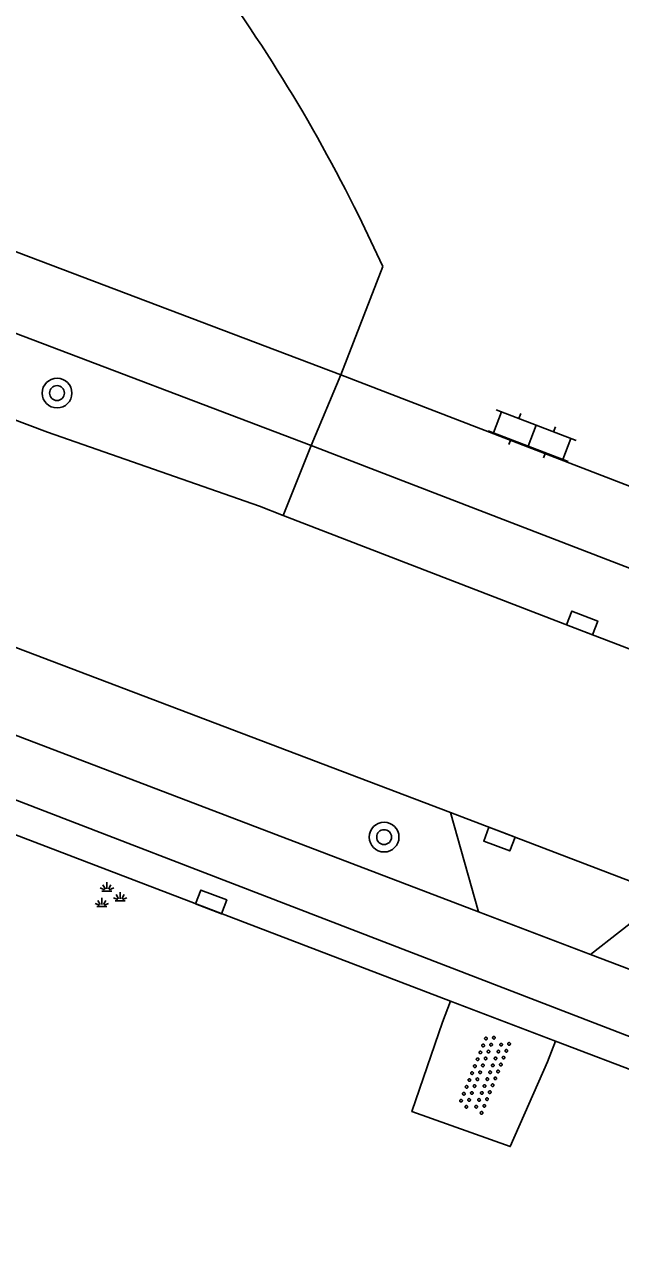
# Model space of a CAD drawing. Extents: x 136000 to 141014, y 402000 to 403500.
# Drawn here: x 137769.36 to 137785.38, y 402647.04 to 402680.38 of the extents above; entities that cross this region are included whole.
import ezdxf

# ---------------------------------------------------------------- set-up
doc = ezdxf.new("R2010")
doc.units = 0
for name, color, linetype in [('gg-knt-onverhard', 7, 'Continuous'), ('gg-knt-verharding', 7, 'Continuous'), ('gg-kwrk-duiker nz buis', 7, 'Continuous'), ('gt-grn-vlakafsluiter', 7, 'Continuous'), ('gt-grn-weggrens', 7, 'Continuous'), ('gt-symb-boom', 7, 'Continuous'), ('gt-symb-groenvak', 7, 'Continuous'), ('gt-symb-klinker verharding', 7, 'Continuous'), ('gt-symb-kolk', 7, 'Continuous'), ('gt-symb-overige verharding', 7, 'Continuous')]:
    doc.layers.add(name, color=color, linetype=linetype)

# ---------------------------------------------------------------- blocks, each defined once
blk = doc.blocks.new('gt0-BOOM')
at = {"layer": 'gt-symb-boom'}
for radius in [0.4, 0.2]:
    blk.add_circle((0, 0), radius, dxfattribs=at)
blk = doc.blocks.new('gt0-KL1')
at = {"layer": 'gt-symb-klinker verharding'}
for p, q in [((-0.5, 0.3), (-0.5, 0.45)), ((0.5, 0.3), (0.5, 0.45)), ((-1.15, 0.3), (1.15, 0.3)), ((-1, -0.3), (-1, 0.3)), ((0, -0.3), (0, 0.3)), ((1, -0.3), (1, 0.3)), ((-1.15, -0.3), (1.15, -0.3)), ((-0.5, -0.45), (-0.5, -0.3)), ((0.5, -0.45), (0.5, -0.3))]:
    blk.add_line(p, q, dxfattribs=at)
blk = doc.blocks.new('gt0-KOLK')
at = {"layer": 'gt-symb-kolk'}
blk.add_lwpolyline([(0, 0), (0.375, 0), (0.375, 0.4), (-0.375, 0.4), (-0.375, 0), (0, 0)], dxfattribs=at)
blk = doc.blocks.new('gt0-OVH')
at = {"layer": 'gt-symb-overige verharding'}
for points in [[(-0.972, 0.298), (-0.967, 0.308), (-0.965, 0.319), (-0.966, 0.33), (-0.971, 0.34), (-0.978, 0.348), (-0.988, 0.353), (-0.999, 0.355), (-1.01, 0.354), (-1.02, 0.349), (-1.028, 0.342), (-1.033, 0.332), (-1.035, 0.321), (-1.034, 0.31), (-1.029, 0.3), (-1.022, 0.292), (-1.012, 0.287), (-1.001, 0.285), (-0.99, 0.286), (-0.98, 0.291)], [(-0.772, 0.298), (-0.767, 0.308), (-0.765, 0.319), (-0.766, 0.33), (-0.771, 0.34), (-0.778, 0.348), (-0.788, 0.353), (-0.799, 0.355), (-0.81, 0.354), (-0.82, 0.349), (-0.828, 0.342), (-0.833, 0.332), (-0.835, 0.321), (-0.834, 0.31), (-0.829, 0.3), (-0.822, 0.292), (-0.812, 0.287), (-0.801, 0.285), (-0.79, 0.286), (-0.78, 0.291)], [(-0.572, 0.298), (-0.567, 0.308), (-0.565, 0.319), (-0.566, 0.33), (-0.571, 0.34), (-0.578, 0.348), (-0.588, 0.353), (-0.599, 0.355), (-0.61, 0.354), (-0.62, 0.349), (-0.628, 0.342), (-0.633, 0.332), (-0.635, 0.321), (-0.634, 0.31), (-0.629, 0.3), (-0.622, 0.292), (-0.612, 0.287), (-0.601, 0.285), (-0.59, 0.286), (-0.58, 0.291)], [(-0.372, 0.298), (-0.367, 0.308), (-0.365, 0.319), (-0.366, 0.33), (-0.371, 0.34), (-0.378, 0.348), (-0.388, 0.353), (-0.399, 0.355), (-0.41, 0.354), (-0.42, 0.349), (-0.428, 0.342), (-0.433, 0.332), (-0.435, 0.321), (-0.434, 0.31), (-0.429, 0.3), (-0.422, 0.292), (-0.412, 0.287), (-0.401, 0.285), (-0.39, 0.286), (-0.38, 0.291)], [(-0.172, 0.298), (-0.167, 0.308), (-0.165, 0.319), (-0.166, 0.33), (-0.171, 0.34), (-0.178, 0.348), (-0.188, 0.353), (-0.199, 0.355), (-0.21, 0.354), (-0.22, 0.349), (-0.228, 0.342), (-0.233, 0.332), (-0.235, 0.321), (-0.234, 0.31), (-0.229, 0.3), (-0.222, 0.292), (-0.212, 0.287), (-0.201, 0.285), (-0.19, 0.286), (-0.18, 0.291)], [(0.028, 0.298), (0.033, 0.308), (0.035, 0.319), (0.034, 0.33), (0.029, 0.34), (0.022, 0.348), (0.012, 0.353), (0.001, 0.355), (-0.01, 0.354), (-0.02, 0.349), (-0.028, 0.342), (-0.033, 0.332), (-0.035, 0.321), (-0.034, 0.31), (-0.029, 0.3), (-0.022, 0.292), (-0.012, 0.287), (-0.001, 0.285), (0.01, 0.286), (0.02, 0.291)], [(0.228, 0.298), (0.233, 0.308), (0.235, 0.319), (0.234, 0.33), (0.229, 0.34), (0.222, 0.348), (0.212, 0.353), (0.201, 0.355), (0.19, 0.354), (0.18, 0.349), (0.172, 0.342), (0.167, 0.332), (0.165, 0.321), (0.166, 0.31), (0.171, 0.3), (0.178, 0.292), (0.188, 0.287), (0.199, 0.285), (0.21, 0.286), (0.22, 0.291)], [(0.428, 0.298), (0.433, 0.308), (0.435, 0.319), (0.434, 0.33), (0.429, 0.34), (0.422, 0.348), (0.412, 0.353), (0.401, 0.355), (0.39, 0.354), (0.38, 0.349), (0.372, 0.342), (0.367, 0.332), (0.365, 0.321), (0.366, 0.31), (0.371, 0.3), (0.378, 0.292), (0.388, 0.287), (0.399, 0.285), (0.41, 0.286), (0.42, 0.291)], [(0.628, 0.298), (0.633, 0.308), (0.635, 0.319), (0.634, 0.33), (0.629, 0.34), (0.622, 0.348), (0.612, 0.353), (0.601, 0.355), (0.59, 0.354), (0.58, 0.349), (0.572, 0.342), (0.567, 0.332), (0.565, 0.321), (0.566, 0.31), (0.571, 0.3), (0.578, 0.292), (0.588, 0.287), (0.599, 0.285), (0.61, 0.286), (0.62, 0.291)], [(0.828, 0.298), (0.833, 0.308), (0.835, 0.319), (0.834, 0.33), (0.829, 0.34), (0.822, 0.348), (0.812, 0.353), (0.801, 0.355), (0.79, 0.354), (0.78, 0.349), (0.772, 0.342), (0.767, 0.332), (0.765, 0.321), (0.766, 0.31), (0.771, 0.3), (0.778, 0.292), (0.788, 0.287), (0.799, 0.285), (0.81, 0.286), (0.82, 0.291)], [(1.028, 0.298), (1.033, 0.308), (1.035, 0.319), (1.034, 0.33), (1.029, 0.34), (1.022, 0.348), (1.012, 0.353), (1.001, 0.355), (0.99, 0.354), (0.98, 0.349), (0.972, 0.342), (0.967, 0.332), (0.965, 0.321), (0.966, 0.31), (0.971, 0.3), (0.978, 0.292), (0.988, 0.287), (0.999, 0.285), (1.01, 0.286), (1.02, 0.291)], [(-0.872, 0.106), (-0.867, 0.116), (-0.865, 0.126), (-0.866, 0.137), (-0.871, 0.147), (-0.878, 0.156), (-0.888, 0.161), (-0.899, 0.163), (-0.91, 0.162), (-0.92, 0.157), (-0.928, 0.15), (-0.933, 0.14), (-0.935, 0.129), (-0.934, 0.118), (-0.929, 0.108), (-0.922, 0.1), (-0.912, 0.095), (-0.901, 0.092), (-0.89, 0.094), (-0.88, 0.098)], [(-0.672, 0.106), (-0.667, 0.116), (-0.665, 0.126), (-0.666, 0.137), (-0.671, 0.147), (-0.678, 0.156), (-0.688, 0.161), (-0.699, 0.163), (-0.71, 0.162), (-0.72, 0.157), (-0.728, 0.15), (-0.733, 0.14), (-0.735, 0.129), (-0.734, 0.118), (-0.729, 0.108), (-0.722, 0.1), (-0.712, 0.095), (-0.701, 0.092), (-0.69, 0.094), (-0.68, 0.098)], [(-0.472, 0.106), (-0.467, 0.116), (-0.465, 0.126), (-0.466, 0.137), (-0.471, 0.147), (-0.478, 0.156), (-0.488, 0.161), (-0.499, 0.163), (-0.51, 0.162), (-0.52, 0.157), (-0.528, 0.15), (-0.533, 0.14), (-0.535, 0.129), (-0.534, 0.118), (-0.529, 0.108), (-0.522, 0.1), (-0.512, 0.095), (-0.501, 0.092), (-0.49, 0.094), (-0.48, 0.098)], [(-0.272, 0.106), (-0.267, 0.116), (-0.265, 0.126), (-0.266, 0.137), (-0.271, 0.147), (-0.278, 0.156), (-0.288, 0.161), (-0.299, 0.163), (-0.31, 0.162), (-0.32, 0.157), (-0.328, 0.15), (-0.333, 0.14), (-0.335, 0.129), (-0.334, 0.118), (-0.329, 0.108), (-0.322, 0.1), (-0.312, 0.095), (-0.301, 0.092), (-0.29, 0.094), (-0.28, 0.098)], [(-0.072, 0.106), (-0.067, 0.116), (-0.065, 0.126), (-0.066, 0.137), (-0.071, 0.147), (-0.078, 0.156), (-0.088, 0.161), (-0.099, 0.163), (-0.11, 0.162), (-0.12, 0.157), (-0.128, 0.15), (-0.133, 0.14), (-0.135, 0.129), (-0.134, 0.118), (-0.129, 0.108), (-0.122, 0.1), (-0.112, 0.095), (-0.101, 0.092), (-0.09, 0.094), (-0.08, 0.098)], [(0.128, 0.106), (0.133, 0.116), (0.135, 0.126), (0.134, 0.137), (0.129, 0.147), (0.122, 0.156), (0.112, 0.161), (0.101, 0.163), (0.09, 0.162), (0.08, 0.157), (0.072, 0.15), (0.067, 0.14), (0.065, 0.129), (0.066, 0.118), (0.071, 0.108), (0.078, 0.1), (0.088, 0.095), (0.099, 0.092), (0.11, 0.094), (0.12, 0.098)], [(0.328, 0.106), (0.333, 0.116), (0.335, 0.126), (0.334, 0.137), (0.329, 0.147), (0.322, 0.156), (0.312, 0.161), (0.301, 0.163), (0.29, 0.162), (0.28, 0.157), (0.272, 0.15), (0.267, 0.14), (0.265, 0.129), (0.266, 0.118), (0.271, 0.108), (0.278, 0.1), (0.288, 0.095), (0.299, 0.092), (0.31, 0.094), (0.32, 0.098)], [(0.528, 0.106), (0.533, 0.116), (0.535, 0.126), (0.534, 0.137), (0.529, 0.147), (0.522, 0.156), (0.512, 0.161), (0.501, 0.163), (0.49, 0.162), (0.48, 0.157), (0.472, 0.15), (0.467, 0.14), (0.465, 0.129), (0.466, 0.118), (0.471, 0.108), (0.478, 0.1), (0.488, 0.095), (0.499, 0.092), (0.51, 0.094), (0.52, 0.098)], [(0.728, 0.106), (0.733, 0.116), (0.735, 0.126), (0.734, 0.137), (0.729, 0.147), (0.722, 0.156), (0.712, 0.161), (0.701, 0.163), (0.69, 0.162), (0.68, 0.157), (0.672, 0.15), (0.667, 0.14), (0.665, 0.129), (0.666, 0.118), (0.671, 0.108), (0.678, 0.1), (0.688, 0.095), (0.699, 0.092), (0.71, 0.094), (0.72, 0.098)], [(0.928, 0.106), (0.933, 0.116), (0.935, 0.126), (0.934, 0.137), (0.929, 0.147), (0.922, 0.156), (0.912, 0.161), (0.901, 0.163), (0.89, 0.162), (0.88, 0.157), (0.872, 0.15), (0.867, 0.14), (0.865, 0.129), (0.866, 0.118), (0.871, 0.108), (0.878, 0.1), (0.888, 0.095), (0.899, 0.092), (0.91, 0.094), (0.92, 0.098)], [(-0.972, -0.142), (-0.967, -0.132), (-0.965, -0.121), (-0.966, -0.11), (-0.971, -0.1), (-0.978, -0.092), (-0.988, -0.087), (-0.999, -0.085), (-1.01, -0.086), (-1.02, -0.091), (-1.028, -0.098), (-1.033, -0.108), (-1.035, -0.119), (-1.034, -0.13), (-1.029, -0.14), (-1.022, -0.148), (-1.012, -0.153), (-1.001, -0.155), (-0.99, -0.154), (-0.98, -0.149)], [(-0.872, -0.334), (-0.867, -0.324), (-0.865, -0.314), (-0.866, -0.303), (-0.871, -0.293), (-0.878, -0.284), (-0.888, -0.279), (-0.899, -0.277), (-0.91, -0.278), (-0.92, -0.283), (-0.928, -0.29), (-0.933, -0.3), (-0.935, -0.311), (-0.934, -0.322), (-0.929, -0.332), (-0.922, -0.34), (-0.912, -0.345), (-0.901, -0.348), (-0.89, -0.346), (-0.88, -0.342)], [(-0.772, -0.142), (-0.767, -0.132), (-0.765, -0.121), (-0.766, -0.11), (-0.771, -0.1), (-0.778, -0.092), (-0.788, -0.087), (-0.799, -0.085), (-0.81, -0.086), (-0.82, -0.091), (-0.828, -0.098), (-0.833, -0.108), (-0.835, -0.119), (-0.834, -0.13), (-0.829, -0.14), (-0.822, -0.148), (-0.812, -0.153), (-0.801, -0.155), (-0.79, -0.154), (-0.78, -0.149)], [(-0.672, -0.334), (-0.667, -0.324), (-0.665, -0.314), (-0.666, -0.303), (-0.671, -0.293), (-0.678, -0.284), (-0.688, -0.279), (-0.699, -0.277), (-0.71, -0.278), (-0.72, -0.283), (-0.728, -0.29), (-0.733, -0.3), (-0.735, -0.311), (-0.734, -0.322), (-0.729, -0.332), (-0.722, -0.34), (-0.712, -0.345), (-0.701, -0.348), (-0.69, -0.346), (-0.68, -0.342)], [(-0.572, -0.142), (-0.567, -0.132), (-0.565, -0.121), (-0.566, -0.11), (-0.571, -0.1), (-0.578, -0.092), (-0.588, -0.087), (-0.599, -0.085), (-0.61, -0.086), (-0.62, -0.091), (-0.628, -0.098), (-0.633, -0.108), (-0.635, -0.119), (-0.634, -0.13), (-0.629, -0.14), (-0.622, -0.148), (-0.612, -0.153), (-0.601, -0.155), (-0.59, -0.154), (-0.58, -0.149)], [(-0.472, -0.334), (-0.467, -0.324), (-0.465, -0.314), (-0.466, -0.303), (-0.471, -0.293), (-0.478, -0.284), (-0.488, -0.279), (-0.499, -0.277), (-0.51, -0.278), (-0.52, -0.283), (-0.528, -0.29), (-0.533, -0.3), (-0.535, -0.311), (-0.534, -0.322), (-0.529, -0.332), (-0.522, -0.34), (-0.512, -0.345), (-0.501, -0.348), (-0.49, -0.346), (-0.48, -0.342)], [(-0.372, -0.142), (-0.367, -0.132), (-0.365, -0.121), (-0.366, -0.11), (-0.371, -0.1), (-0.378, -0.092), (-0.388, -0.087), (-0.399, -0.085), (-0.41, -0.086), (-0.42, -0.091), (-0.428, -0.098), (-0.433, -0.108), (-0.435, -0.119), (-0.434, -0.13), (-0.429, -0.14), (-0.422, -0.148), (-0.412, -0.153), (-0.401, -0.155), (-0.39, -0.154), (-0.38, -0.149)], [(-0.272, -0.334), (-0.267, -0.324), (-0.265, -0.314), (-0.266, -0.303), (-0.271, -0.293), (-0.278, -0.284), (-0.288, -0.279), (-0.299, -0.277), (-0.31, -0.278), (-0.32, -0.283), (-0.328, -0.29), (-0.333, -0.3), (-0.335, -0.311), (-0.334, -0.322), (-0.329, -0.332), (-0.322, -0.34), (-0.312, -0.345), (-0.301, -0.348), (-0.29, -0.346), (-0.28, -0.342)], [(-0.172, -0.142), (-0.167, -0.132), (-0.165, -0.121), (-0.166, -0.11), (-0.171, -0.1), (-0.178, -0.092), (-0.188, -0.087), (-0.199, -0.085), (-0.21, -0.086), (-0.22, -0.091), (-0.228, -0.098), (-0.233, -0.108), (-0.235, -0.119), (-0.234, -0.13), (-0.229, -0.14), (-0.222, -0.148), (-0.212, -0.153), (-0.201, -0.155), (-0.19, -0.154), (-0.18, -0.149)], [(-0.072, -0.334), (-0.067, -0.324), (-0.065, -0.314), (-0.066, -0.303), (-0.071, -0.293), (-0.078, -0.284), (-0.088, -0.279), (-0.099, -0.277), (-0.11, -0.278), (-0.12, -0.283), (-0.128, -0.29), (-0.133, -0.3), (-0.135, -0.311), (-0.134, -0.322), (-0.129, -0.332), (-0.122, -0.34), (-0.112, -0.345), (-0.101, -0.348), (-0.09, -0.346), (-0.08, -0.342)], [(0.028, -0.142), (0.033, -0.132), (0.035, -0.121), (0.034, -0.11), (0.029, -0.1), (0.022, -0.092), (0.012, -0.087), (0.001, -0.085), (-0.01, -0.086), (-0.02, -0.091), (-0.028, -0.098), (-0.033, -0.108), (-0.035, -0.119), (-0.034, -0.13), (-0.029, -0.14), (-0.022, -0.148), (-0.012, -0.153), (-0.001, -0.155), (0.01, -0.154), (0.02, -0.149)], [(0.128, -0.334), (0.133, -0.324), (0.135, -0.314), (0.134, -0.303), (0.129, -0.293), (0.122, -0.284), (0.112, -0.279), (0.101, -0.277), (0.09, -0.278), (0.08, -0.283), (0.072, -0.29), (0.067, -0.3), (0.065, -0.311), (0.066, -0.322), (0.071, -0.332), (0.078, -0.34), (0.088, -0.345), (0.099, -0.348), (0.11, -0.346), (0.12, -0.342)], [(0.228, -0.142), (0.233, -0.132), (0.235, -0.121), (0.234, -0.11), (0.229, -0.1), (0.222, -0.092), (0.212, -0.087), (0.201, -0.085), (0.19, -0.086), (0.18, -0.091), (0.172, -0.098), (0.167, -0.108), (0.165, -0.119), (0.166, -0.13), (0.171, -0.14), (0.178, -0.148), (0.188, -0.153), (0.199, -0.155), (0.21, -0.154), (0.22, -0.149)], [(0.328, -0.334), (0.333, -0.324), (0.335, -0.314), (0.334, -0.303), (0.329, -0.293), (0.322, -0.284), (0.312, -0.279), (0.301, -0.277), (0.29, -0.278), (0.28, -0.283), (0.272, -0.29), (0.267, -0.3), (0.265, -0.311), (0.266, -0.322), (0.271, -0.332), (0.278, -0.34), (0.288, -0.345), (0.299, -0.348), (0.31, -0.346), (0.32, -0.342)], [(0.428, -0.142), (0.433, -0.132), (0.435, -0.121), (0.434, -0.11), (0.429, -0.1), (0.422, -0.092), (0.412, -0.087), (0.401, -0.085), (0.39, -0.086), (0.38, -0.091), (0.372, -0.098), (0.367, -0.108), (0.365, -0.119), (0.366, -0.13), (0.371, -0.14), (0.378, -0.148), (0.388, -0.153), (0.399, -0.155), (0.41, -0.154), (0.42, -0.149)], [(0.528, -0.334), (0.533, -0.324), (0.535, -0.314), (0.534, -0.303), (0.529, -0.293), (0.522, -0.284), (0.512, -0.279), (0.501, -0.277), (0.49, -0.278), (0.48, -0.283), (0.472, -0.29), (0.467, -0.3), (0.465, -0.311), (0.466, -0.322), (0.471, -0.332), (0.478, -0.34), (0.488, -0.345), (0.499, -0.348), (0.51, -0.346), (0.52, -0.342)], [(0.628, -0.142), (0.633, -0.132), (0.635, -0.121), (0.634, -0.11), (0.629, -0.1), (0.622, -0.092), (0.612, -0.087), (0.601, -0.085), (0.59, -0.086), (0.58, -0.091), (0.572, -0.098), (0.567, -0.108), (0.565, -0.119), (0.566, -0.13), (0.571, -0.14), (0.578, -0.148), (0.588, -0.153), (0.599, -0.155), (0.61, -0.154), (0.62, -0.149)], [(0.728, -0.334), (0.733, -0.324), (0.735, -0.314), (0.734, -0.303), (0.729, -0.293), (0.722, -0.284), (0.712, -0.279), (0.701, -0.277), (0.69, -0.278), (0.68, -0.283), (0.672, -0.29), (0.667, -0.3), (0.665, -0.311), (0.666, -0.322), (0.671, -0.332), (0.678, -0.34), (0.688, -0.345), (0.699, -0.348), (0.71, -0.346), (0.72, -0.342)], [(0.828, -0.142), (0.833, -0.132), (0.835, -0.121), (0.834, -0.11), (0.829, -0.1), (0.822, -0.092), (0.812, -0.087), (0.801, -0.085), (0.79, -0.086), (0.78, -0.091), (0.772, -0.098), (0.767, -0.108), (0.765, -0.119), (0.766, -0.13), (0.771, -0.14), (0.778, -0.148), (0.788, -0.153), (0.799, -0.155), (0.81, -0.154), (0.82, -0.149)], [(0.928, -0.334), (0.933, -0.324), (0.935, -0.314), (0.934, -0.303), (0.929, -0.293), (0.922, -0.284), (0.912, -0.279), (0.901, -0.277), (0.89, -0.278), (0.88, -0.283), (0.872, -0.29), (0.867, -0.3), (0.865, -0.311), (0.866, -0.322), (0.871, -0.332), (0.878, -0.34), (0.888, -0.345), (0.899, -0.348), (0.91, -0.346), (0.92, -0.342)], [(1.028, -0.142), (1.033, -0.132), (1.035, -0.121), (1.034, -0.11), (1.029, -0.1), (1.022, -0.092), (1.012, -0.087), (1.001, -0.085), (0.99, -0.086), (0.98, -0.091), (0.972, -0.098), (0.967, -0.108), (0.965, -0.119), (0.966, -0.13), (0.971, -0.14), (0.978, -0.148), (0.988, -0.153), (0.999, -0.155), (1.01, -0.154), (1.02, -0.149)]]:
    blk.add_lwpolyline(points, close=True, dxfattribs=at)
blk = doc.blocks.new('gt0-GRVAK')
at = {"layer": 'gt-symb-groenvak'}
for p, q in [((-0.047, 0.214), (-0.047, 0.393)), ((-0.11, 0.189), (-0.228, 0.24)), ((-0.182, 0.153), (0.088, 0.153)), ((-0.091, 0.211), (-0.156, 0.322)), ((-0.004, 0.211), (0.061, 0.322)), ((0.015, 0.189), (0.133, 0.24)), ((0.262, -0.052), (0.197, 0.059)), ((0.305, -0.049), (0.305, 0.13)), ((0.349, -0.052), (0.414, 0.059)), ((-0.245, -0.228), (-0.363, -0.177)), ((-0.318, -0.264), (-0.047, -0.264)), ((-0.226, -0.206), (-0.291, -0.095)), ((-0.183, -0.203), (-0.183, -0.024)), ((-0.139, -0.206), (-0.074, -0.095)), ((-0.12, -0.228), (-0.002, -0.177)), ((0.243, -0.074), (0.125, -0.023)), ((0.17, -0.11), (0.441, -0.11)), ((0.368, -0.074), (0.486, -0.023))]:
    blk.add_line(p, q, dxfattribs=at)

msp = doc.modelspace()

# ---------------------------------------------------------------- linework, layer by layer
at = {"layer": 'gg-knt-onverhard'}
for p, q in [((137780.818, 402654.094), (137780.604, 402653.533)), ((137783.64, 402653.018), (137783.426, 402652.457))]:
    msp.add_line(p, q, dxfattribs=at)
at = {"layer": 'gg-knt-verharding'}
for p, q in [((137777.864, 402670.958), (137729.565, 402689.241)), ((137777.07, 402669.052), (137759.383, 402675.755)), ((137778.347, 402675.237), (137778.993, 402673.873)), ((137778.993, 402673.873), (137777.864, 402670.958)), ((137776.313, 402667.17), (137777.07, 402669.052)), ((137754.848, 402666.687), (137781.572, 402656.499)), ((137781.572, 402656.499), (137780.816, 402659.171)), ((137780.816, 402659.171), (137786.634, 402656.951)), ((137784.579, 402655.353), (137786.634, 402656.951)), ((137798.268, 402650.138), (137784.579, 402655.353)), ((137783.64, 402653.018), (137780.818, 402654.094)), ((137789.377, 402650.829), (137783.64, 402653.018))]:
    msp.add_line(p, q, dxfattribs=at)
for points in [[(137758.61, 402673.726), (137765.066, 402671.26), (137769.975, 402669.414), (137775.674, 402667.417), (137776.313, 402667.17)], [(137756.575, 402668.398), (137763.039, 402665.919), (137780.816, 402659.171)], [(137776.313, 402667.17), (137784.285, 402664.087), (137788.758, 402662.377)], [(137780.818, 402654.094), (137755.771, 402663.676), (137752.752, 402664.801)]]:
    msp.add_lwpolyline(points, dxfattribs=at)
msp.add_arc((137738.556, 402655.572), 44.385, 26.2993, 37.2196, dxfattribs=at)
at = {"layer": 'gg-kwrk-duiker nz buis'}
msp.add_lwpolyline([(137586.099, 402722.934), (137594.718, 402726.775), (137816.248, 402641.331), (137813.986, 402635.861), (137813.305, 402634.711), (137788.193, 402598.222), (137773.493, 402580.713), (137757.792, 402563.994), (137720.541, 402532.555), (137719.543, 402531.763)], dxfattribs=at)
at = {"layer": 'gt-grn-vlakafsluiter'}
msp.add_line((137781.572, 402656.499), (137784.579, 402655.353), dxfattribs=at)
msp.add_lwpolyline([(137780.604, 402653.533), (137779.779, 402651.124), (137782.426, 402650.181), (137783.426, 402652.457)], dxfattribs=at)
at = {"layer": 'gt-grn-weggrens'}
for p, q in [((137777.864, 402670.958), (137777.07, 402669.052)), ((137777.864, 402670.958), (137788.079, 402667.01)), ((137777.07, 402669.052), (137789.457, 402664.27))]:
    msp.add_line(p, q, dxfattribs=at)

# ---------------------------------------------------------------- block references
at = {"layer": 'gt-symb-boom'}
for p in [(137770.23, 402670.462), (137779.03, 402658.51)]:
    msp.add_blockref('gt0-BOOM', p, dxfattribs=at)
at = {"layer": 'gt-symb-groenvak'}
msp.add_blockref('gt0-GRVAK', (137771.621, 402656.902), dxfattribs=at)
at = {"layer": 'gt-symb-klinker verharding', "rotation": -21.04574081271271}
msp.add_blockref('gt0-KL1', (137783.015, 402669.317), dxfattribs=at)
at = {"layer": 'gt-symb-kolk'}
for p, rotation in [((137784.285, 402664.087), -21.152645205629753), ((137782.202, 402658.645), 159.2092747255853), ((137774.305, 402656.578), -20.864661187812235)]:
    msp.add_blockref('gt0-KOLK', p, dxfattribs=dict(at, rotation=rotation))
at = {"layer": 'gt-symb-overige verharding', "rotation": -111.76950168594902}
msp.add_blockref('gt0-OVH', (137781.725, 402652.135), dxfattribs=at)

doc.saveas('drawing.dxf')
